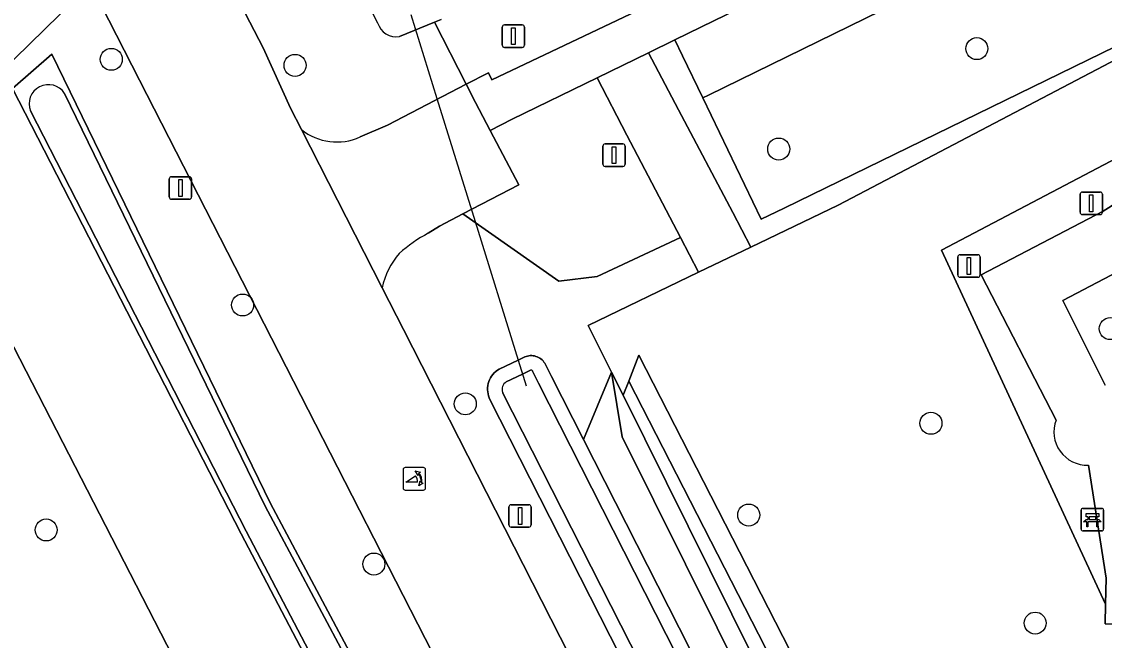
# Model space of a CAD drawing. Extents: x 158835 to 160077, y 386387 to 387778.
# Drawn here: x 159497.66 to 159545.82, y 387105.59 to 387133.12 of the extents above; entities that cross this region are included whole.
import ezdxf

# ---------------------------------------------------------------- set-up
doc = ezdxf.new("R2010")
doc.units = 0
for name, color, linetype in [('IMGEO_Bank', 7, 'Continuous'), ('IMGEO_Berm_groen', 7, 'Continuous'), ('IMGEO_Boom', 7, 'Continuous'), ('IMGEO_Duiker', 7, 'Continuous'), ('IMGEO_Fietspad_gesloten', 7, 'Continuous'), ('IMGEO_Groenvoorziening', 7, 'Continuous'), ('IMGEO_Hek', 7, 'Continuous'), ('IMGEO_Lichtmast', 7, 'Continuous'), ('IMGEO_Oever', 7, 'Continuous'), ('IMGEO_Poller', 7, 'Continuous'), ('IMGEO_Rijbaan_lokaal_gesloten', 7, 'Continuous'), ('IMGEO_Verkeersbordpaal', 7, 'Continuous'), ('IMGEO_Voetpad_halfverhard', 7, 'Continuous'), ('IMGEO_Voetpad_open', 7, 'Continuous'), ('IMGEO_Waterloop', 7, 'Continuous')]:
    doc.layers.add(name, color=color, linetype=linetype)

msp = doc.modelspace()

# ---------------------------------------------------------------- linework, layer by layer
at = {"layer": 'IMGEO_Bank'}
for p, q in [((159544.785, 387110.537), (159544.785, 387111.378)), ((159544.785, 387111.378), (159544.785, 387110.537)), ((159544.86, 387111.462), (159545.701, 387111.462)), ((159545.701, 387111.462), (159544.86, 387111.462)), ((159545.094, 387110.968), (159545.094, 387111.074)), ((159545.138, 387111.074), (159545.138, 387110.968)), ((159545.426, 387111.08), (159545.144, 387111.08)), ((159545.432, 387110.968), (159545.432, 387111.074)), ((159545.476, 387111.074), (159545.476, 387110.968)), ((159545.785, 387111.387), (159545.785, 387110.546)), ((159545.785, 387110.546), (159545.785, 387111.387)), ((159545.482, 387110.86), (159545.089, 387110.86)), ((159545.144, 387110.962), (159545.426, 387110.962)), ((159545.71, 387110.462), (159544.869, 387110.462)), ((159544.869, 387110.462), (159545.71, 387110.462))]:
    msp.add_line(p, q, dxfattribs=at)
for points in [[(159545.088, 387111.08), (159545.002, 387111.08), (159545.002, 387111.241), (159545.565, 387111.241), (159545.565, 387111.08), (159545.482, 387111.08)], [(159545.032, 387110.86), (159544.89, 387110.86), (159545.002, 387110.962), (159545.088, 387110.962)], [(159545.082, 387110.853), (159545.082, 387110.646), (159545.039, 387110.646), (159545.039, 387110.853)], [(159545.482, 387110.962), (159545.565, 387110.962), (159545.677, 387110.86), (159545.538, 387110.86)], [(159545.532, 387110.853), (159545.532, 387110.646), (159545.488, 387110.646), (159545.488, 387110.853)]]:
    msp.add_lwpolyline(points, dxfattribs=at)
for centre, radius, start, end in [((159544.863, 387111.384), 0.0779, 92.4484, 184.2845), ((159544.863, 387111.384), 0.0779, 92.4484, 184.2845), ((159545.087, 387111.073), 0.00671, 2.8957, 87.1043), ((159545.144, 387111.073), 0.00671, 92.8957, 177.1043), ((159545.426, 387111.073), 0.00671, 2.8957, 87.1043), ((159545.483, 387111.073), 0.00671, 92.8957, 177.1043), ((159545.707, 387111.384), 0.0779, 2.4484, 94.2845), ((159545.707, 387111.384), 0.0779, 2.4484, 94.2845), ((159545.032, 387110.853), 0.00671, 2.8957, 87.1043), ((159545.089, 387110.853), 0.00671, 92.8957, 177.1043), ((159545.087, 387110.969), 0.00671, 272.8957, 357.1043), ((159545.144, 387110.969), 0.00671, 182.8957, 267.1043), ((159545.426, 387110.969), 0.00671, 272.8957, 357.1043), ((159545.483, 387110.969), 0.00671, 182.8957, 267.1043), ((159545.481, 387110.853), 0.00671, 2.8957, 87.1043), ((159545.538, 387110.853), 0.00671, 92.8957, 177.1043), ((159544.863, 387110.54), 0.0779, 182.4484, 274.2845), ((159544.863, 387110.54), 0.0779, 182.4484, 274.2845), ((159545.707, 387110.54), 0.0779, 272.4484, 4.2845), ((159545.707, 387110.54), 0.0779, 272.4484, 4.2845)]:
    msp.add_arc(centre, radius, start, end, dxfattribs=at)
at = {"layer": 'IMGEO_Berm_groen'}
for points in [[(159488.466, 387169.309), (159497.971, 387150.756), (159501.056, 387146.134), (159508.401, 387131.954), (159509.62, 387129.27), (159510.105, 387128.319)], [(159513.497, 387133.065), (159512.869, 387134.336), (159509.049, 387142.077), (159506.207, 387147.596), (159504.962, 387150.063), (159503.667, 387152.505)], [(159512.715, 387127.991), (159513.938, 387128.517), (159517.434, 387130.332), (159516.021, 387133.095), (159514.465, 387132.459)]]:
    msp.add_lwpolyline(points, dxfattribs=at)
for centre, radius, start, end in [((159514.326, 387133.313), 0.865, 196.6572, 279.247), ((159511.676, 387130.274), 2.508, 231.2082, 294.4661)]:
    msp.add_arc(centre, radius, start, end, dxfattribs=at)
at = {"layer": 'IMGEO_Boom'}
for centre in [(159540.145, 387131.922), (159501.649, 387131.444), (159509.825, 387131.175), (159531.335, 387127.452), (159507.49, 387120.513), (159546.08, 387119.462), (159517.395, 387116.113), (159538.103, 387115.251), (159529.999, 387111.168), (159498.754, 387110.503), (159513.329, 387108.985), (159542.74, 387106.358)]:
    msp.add_circle(centre, 0.489, dxfattribs=at)
at = {"layer": 'IMGEO_Duiker'}
msp.add_lwpolyline([(159514.975, 387133.444), (159516.134, 387129.709), (159517.836, 387124.224), (159519.747, 387118.063), (159520.102, 387116.919)], dxfattribs=at)
at = {"layer": 'IMGEO_Fietspad_gesloten'}
for points in [[(159463.31, 387208.883), (159498.479, 387140.058), (159499.063, 387138.25), (159499.227, 387137.741), (159500.854, 387134.543), (159502.907, 387130.51), (159542.986, 387052.135), (159544.661, 387048.936), (159551.287, 387036.313), (159570.06, 387000)], [(159566.138, 387017.949), (159555.587, 387038.918), (159554.476, 387041.125), (159551.249, 387047.538), (159549.716, 387050.55), (159547.947, 387053.739), (159536.77, 387075.969), (159514.646, 387119.417), (159513.697, 387121.277), (159510.105, 387128.319), (159509.62, 387129.27), (159508.401, 387131.954), (159501.056, 387146.134), (159497.971, 387150.756), (159488.466, 387169.309)]]:
    msp.add_lwpolyline(points, dxfattribs=at)
at = {"layer": 'IMGEO_Groenvoorziening'}
for points in [[(159492.942, 387127.124), (159492.925, 387127.157), (159491.486, 387129.957), (159491.48, 387129.969), (159454.996, 387200.96), (159454.739, 387200.828), (159488.799, 387134.444), (159483.442, 387131.694), (159530.436, 387039.892), (159523.22, 387036.235), (159466.963, 387007.729), (159456.775, 387027.573), (159364.368, 386980.011), (159361.936, 386981.03), (159330.518, 387042.115), (159326.469, 387040.039), (159326.519, 387039.941), (159327.376, 387040.359), (159360.9, 386972.353), (159374.649, 386979.517), (159454.32, 387020.797), (159462.644, 387004.65), (159523.508, 387035.675), (159536.529, 387042.312)], [(159535.326, 387057.03), (159507.426, 387110.333), (159497.252, 387130.141), (159496.863, 387130.991), (159492.942, 387127.124), (159536.529, 387042.312), (159540.605, 387045.925)], [(159524.584, 387128.077), (159523.26, 387130.622), (159519.478, 387128.777), (159518.506, 387128.279), (159519.769, 387125.863), (159517.29, 387124.568), (159521.56, 387121.57), (159523.262, 387121.774), (159526.961, 387123.523)], [(159613.161, 387087.435), (159567.958, 387064.391), (159567.256, 387065.788), (159566.26, 387065.329), (159559.342, 387062.017), (159556.605, 387060.851), (159554.554, 387061.237), (159553.907, 387062.011), (159525.117, 387118.274), (159524.666, 387117.122), (159554.138, 387059.591), (159557.691, 387059.444), (159562.345, 387061.533), (159592.77, 387075.908), (159616.599, 387088.988), (159617.401, 387089.056), (159616.633, 387090.636), (159612.704, 387088.493)], [(159556.294, 387057.281), (159553.501, 387057.023), (159552.437, 387058.389), (159549.711, 387063.685), (159524.372, 387114.652), (159523.904, 387117.528), (159522.653, 387114.528), (159547.733, 387065.12), (159549.268, 387062.766), (159552.003, 387057.136), (159553.202, 387055.989), (159558.354, 387055.274), (159567.627, 387059.975), (159621.159, 387087.114), (159618.118, 387088.115), (159615.375, 387086.522), (159608.272, 387082.639), (159600.591, 387078.572), (159574.394, 387065.638), (159566.595, 387061.995)], [(159523.904, 387117.528), (159524.372, 387114.652), (159549.711, 387063.685), (159552.437, 387058.389), (159553.501, 387057.023), (159556.294, 387057.281), (159566.595, 387061.995), (159574.394, 387065.638), (159600.591, 387078.572), (159608.272, 387082.639), (159615.375, 387086.522), (159618.118, 387088.115), (159617.522, 387088.807), (159615.411, 387087.333), (159607.974, 387083.111), (159601.797, 387079.85), (159600.427, 387079.126), (159583.526, 387070.577), (159583.297, 387070.467), (159574.235, 387066.106), (159555.442, 387057.686), (159553.532, 387058.11), (159540.829, 387083.411), (159524.421, 387116.496)], [(159617.401, 387089.056), (159616.599, 387088.988), (159592.77, 387075.908), (159562.345, 387061.533), (159557.691, 387059.444), (159554.138, 387059.591), (159524.666, 387117.122), (159524.421, 387116.496), (159540.829, 387083.411), (159553.532, 387058.11), (159555.442, 387057.686), (159574.235, 387066.106), (159583.297, 387070.467), (159583.526, 387070.577), (159600.427, 387079.126), (159601.797, 387079.85), (159607.974, 387083.111), (159615.411, 387087.333), (159617.522, 387088.807)]]:
    msp.add_lwpolyline(points, close=True, dxfattribs=at)
for points in [[(159516.327, 387133.22), (159516.021, 387133.095), (159517.434, 387130.332), (159518.421, 387130.843), (159518.582, 387130.529), (159533.841, 387137.798), (159532.848, 387139.803), (159511.774, 387180.681)], [(159554.237, 387135.602), (159533.975, 387124.956), (159530.095, 387123.087), (159527.772, 387121.967), (159522.863, 387119.602), (159523.904, 387117.528), (159524.421, 387116.496), (159524.666, 387117.122), (159525.117, 387118.274), (159553.907, 387062.011), (159554.554, 387061.237), (159556.605, 387060.851), (159559.342, 387062.017), (159566.26, 387065.329), (159567.256, 387065.788), (159565.279, 387069.725), (159564.21, 387070.281), (159557.43, 387083.75), (159558.135, 387084.077), (159546.841, 387106.289), (159545.853, 387106.327), (159545.872, 387107.196), (159538.567, 387122.949), (159550.694, 387129.334)], [(159544.661, 387048.936), (159542.986, 387052.135), (159502.907, 387130.51), (159500.854, 387134.543), (159500.023, 387134.106), (159497.339, 387131.46), (159496.863, 387130.991), (159497.252, 387130.141), (159499.01, 387131.678), (159508.729, 387111.673), (159529.134, 387073.356), (159541.779, 387046.483), (159540.605, 387045.925), (159536.529, 387042.312), (159523.508, 387035.675), (159462.644, 387004.65), (159463.326, 387003.338), (159500, 387021.989), (159524.214, 387034.303)], [(159550.694, 387129.334), (159538.567, 387122.949), (159545.872, 387107.196), (159545.897, 387108.356), (159545.106, 387113.385)], [(159543.67, 387115.395), (159540.334, 387121.854), (159545.762, 387124.692), (159551.024, 387127.993)], [(159551.227, 387127.006), (159546.738, 387124.008), (159547.642, 387122.644), (159543.977, 387120.708), (159545.849, 387116.949)], [(159540.327, 387073.346), (159518.487, 387116.312), (159518.458, 387116.378), (159518.427, 387116.466), (159518.405, 387116.556), (159518.39, 387116.647), (159518.384, 387116.739), (159518.386, 387116.832), (159518.396, 387116.924), (159518.415, 387117.015), (159518.441, 387117.104), (159518.476, 387117.19), (159518.518, 387117.272), (159518.567, 387117.351), (159518.623, 387117.425), (159518.685, 387117.493), (159518.753, 387117.556), (159518.765, 387117.565), (159518.827, 387117.612), (159518.905, 387117.662), (159519.747, 387118.063), (159520.037, 387118.201), (159520.096, 387118.224), (159520.157, 387118.241), (159520.22, 387118.253), (159520.283, 387118.259), (159520.347, 387118.26), (159520.41, 387118.255), (159520.473, 387118.244), (159520.534, 387118.228), (159520.594, 387118.206), (159520.651, 387118.179), (159520.706, 387118.148), (159520.758, 387118.111), (159520.807, 387118.07), (159520.851, 387118.024), (159520.891, 387117.975), (159520.927, 387117.923), (159520.958, 387117.867), (159521.231, 387117.33), (159522.653, 387114.528), (159523.904, 387117.528), (159522.863, 387119.602), (159527.772, 387121.967), (159526.961, 387123.523), (159523.262, 387121.774), (159521.56, 387121.57), (159517.29, 387124.568), (159516.25, 387124.025), (159515.748, 387123.704)], [(159513.697, 387121.277), (159514.646, 387119.417), (159536.77, 387075.969), (159547.947, 387053.739), (159549.716, 387050.55), (159551.249, 387047.538), (159551.478, 387047.451)]]:
    msp.add_lwpolyline(points, dxfattribs=at)
for centre, radius, start, end in [((159518.466, 387118.443), 5.922, 117.3201, 132.5683), ((159516.961, 387120.6), 3.333, 138.6128, 168.2871), ((159545.062, 387114.872), 1.487, 159.3953, 271.6908)]:
    msp.add_arc(centre, radius, start, end, dxfattribs=at)
at = {"layer": 'IMGEO_Hek'}
for points in [[(159554.237, 387135.602), (159533.975, 387124.956)], [(159516.021, 387133.095), (159517.434, 387130.332), (159517.849, 387129.521)], [(159536.529, 387042.312), (159492.942, 387127.124)], [(159530.095, 387123.087), (159533.975, 387124.956)], [(159527.772, 387121.967), (159530.095, 387123.087)], [(159522.863, 387119.602), (159527.772, 387121.967)], [(159523.904, 387117.528), (159522.863, 387119.602)], [(159525.117, 387118.274), (159524.666, 387117.122)], [(159524.421, 387116.496), (159523.904, 387117.528)], [(159524.666, 387117.122), (159524.421, 387116.496)], [(159583.297, 387070.467), (159574.235, 387066.106), (159555.442, 387057.686), (159553.532, 387058.11), (159540.829, 387083.411), (159524.421, 387116.496)]]:
    msp.add_lwpolyline(points, dxfattribs=at)
at = {"layer": 'IMGEO_Lichtmast'}
for p, q in [((159523.514, 387126.779), (159523.514, 387127.579)), ((159523.514, 387127.579), (159523.514, 387126.779)), ((159523.614, 387127.679), (159524.404, 387127.679)), ((159524.404, 387127.679), (159523.614, 387127.679)), ((159524.504, 387127.579), (159524.504, 387126.779)), ((159524.504, 387126.779), (159524.504, 387127.579)), ((159524.404, 387126.679), (159523.614, 387126.679)), ((159523.614, 387126.679), (159524.404, 387126.679)), ((159504.23, 387125.32), (159504.23, 387126.12)), ((159504.23, 387126.12), (159504.23, 387125.32)), ((159504.33, 387126.22), (159505.12, 387126.22)), ((159505.12, 387126.22), (159504.33, 387126.22)), ((159505.22, 387126.12), (159505.22, 387125.32)), ((159505.22, 387125.32), (159505.22, 387126.12)), ((159544.841, 387125.538), (159545.631, 387125.538)), ((159545.631, 387125.538), (159544.841, 387125.538)), ((159505.12, 387125.22), (159504.33, 387125.22)), ((159504.33, 387125.22), (159505.12, 387125.22)), ((159544.741, 387124.638), (159544.741, 387125.438)), ((159544.741, 387125.438), (159544.741, 387124.638)), ((159545.731, 387125.438), (159545.731, 387124.638)), ((159545.731, 387124.638), (159545.731, 387125.438)), ((159545.631, 387124.538), (159544.841, 387124.538)), ((159544.841, 387124.538), (159545.631, 387124.538)), ((159539.297, 387121.849), (159539.297, 387122.649)), ((159539.297, 387122.649), (159539.297, 387121.849)), ((159539.397, 387122.749), (159540.187, 387122.749)), ((159540.187, 387122.749), (159539.397, 387122.749)), ((159540.287, 387122.649), (159540.287, 387121.849)), ((159540.287, 387121.849), (159540.287, 387122.649)), ((159540.187, 387121.749), (159539.397, 387121.749)), ((159539.397, 387121.749), (159540.187, 387121.749)), ((159519.434, 387111.628), (159520.224, 387111.628)), ((159520.224, 387111.628), (159519.434, 387111.628)), ((159519.334, 387110.728), (159519.334, 387111.528)), ((159519.334, 387111.528), (159519.334, 387110.728)), ((159520.324, 387111.528), (159520.324, 387110.728)), ((159520.324, 387110.728), (159520.324, 387111.528)), ((159520.224, 387110.628), (159519.434, 387110.628)), ((159519.434, 387110.628), (159520.224, 387110.628))]:
    msp.add_line(p, q, dxfattribs=at)
for points in [[(159523.934, 387127.554), (159524.084, 387127.554), (159524.084, 387126.804), (159523.934, 387126.804), (159523.934, 387127.554)], [(159504.65, 387126.095), (159504.8, 387126.095), (159504.8, 387125.345), (159504.65, 387125.345), (159504.65, 387126.095)], [(159545.161, 387125.413), (159545.311, 387125.413), (159545.311, 387124.663), (159545.161, 387124.663), (159545.161, 387125.413)], [(159539.717, 387122.624), (159539.867, 387122.624), (159539.867, 387121.874), (159539.717, 387121.874), (159539.717, 387122.624)], [(159519.754, 387111.503), (159519.904, 387111.503), (159519.904, 387110.753), (159519.754, 387110.753), (159519.754, 387111.503)]]:
    msp.add_lwpolyline(points, dxfattribs=at)
for centre, start, end in [((159523.614, 387127.579), 90, 180), ((159523.614, 387127.579), 90, 180), ((159524.404, 387127.579), 0, 90), ((159524.404, 387127.579), 360, 90), ((159523.614, 387126.779), 180, 270), ((159523.614, 387126.779), 180, 270), ((159524.404, 387126.779), 270, 0), ((159524.404, 387126.779), 270, 0), ((159504.33, 387126.12), 90, 180), ((159504.33, 387126.12), 90, 180), ((159505.12, 387126.12), 0, 90), ((159505.12, 387126.12), 360, 90), ((159544.841, 387125.438), 90, 180), ((159544.841, 387125.438), 90, 180), ((159545.631, 387125.438), 0, 90), ((159545.631, 387125.438), 360, 90), ((159504.33, 387125.32), 180, 270), ((159504.33, 387125.32), 180, 270), ((159505.12, 387125.32), 270, 0), ((159505.12, 387125.32), 270, 0), ((159544.841, 387124.638), 180, 270), ((159544.841, 387124.638), 180, 270), ((159545.631, 387124.638), 270, 0), ((159545.631, 387124.638), 270, 0), ((159539.397, 387122.649), 90, 180), ((159539.397, 387122.649), 90, 180), ((159540.187, 387122.649), 0, 90), ((159540.187, 387122.649), 360, 90), ((159539.397, 387121.849), 180, 270), ((159539.397, 387121.849), 180, 270), ((159540.187, 387121.849), 270, 0), ((159540.187, 387121.849), 270, 0), ((159519.434, 387111.528), 90, 180), ((159519.434, 387111.528), 90, 180), ((159520.224, 387111.528), 0, 90), ((159520.224, 387111.528), 360, 90), ((159519.434, 387110.728), 180, 270), ((159519.434, 387110.728), 180, 270), ((159520.224, 387110.728), 270, 0), ((159520.224, 387110.728), 270, 0)]:
    msp.add_arc(centre, 0.1, start, end, dxfattribs=at)
at = {"layer": 'IMGEO_Oever'}
for points in [[(159495.99, 387162.915), (159498.691, 387160.114), (159500.04, 387158.482), (159501.254, 387156.747), (159502.324, 387154.92), (159503.667, 387152.505), (159504.962, 387150.063), (159506.207, 387147.596), (159509.049, 387142.077), (159512.869, 387134.336), (159513.497, 387133.065)], [(159514.465, 387132.459), (159516.021, 387133.095), (159516.327, 387133.22)], [(159499.574, 387129.928), (159508.499, 387111.556), (159528.903, 387073.24), (159541.213, 387047.08)], [(159540.657, 387046.532), (159540.521, 387046.701), (159535.557, 387057.145), (159507.655, 387110.452), (159498.052, 387129.147)], [(159547.733, 387065.12), (159522.653, 387114.528), (159521.231, 387117.33), (159520.958, 387117.867), (159520.927, 387117.923), (159520.891, 387117.975), (159520.851, 387118.024), (159520.807, 387118.07), (159520.758, 387118.111), (159520.706, 387118.148), (159520.651, 387118.179), (159520.594, 387118.206), (159520.534, 387118.228), (159520.473, 387118.244), (159520.41, 387118.255), (159520.347, 387118.26), (159520.283, 387118.259), (159520.22, 387118.253), (159520.157, 387118.241), (159520.096, 387118.224), (159520.037, 387118.201), (159519.747, 387118.063), (159518.905, 387117.662), (159518.827, 387117.612), (159518.765, 387117.565), (159518.753, 387117.556), (159518.685, 387117.493), (159518.623, 387117.425), (159518.567, 387117.351), (159518.518, 387117.272), (159518.476, 387117.19), (159518.441, 387117.104), (159518.415, 387117.015), (159518.396, 387116.924), (159518.386, 387116.832), (159518.384, 387116.739), (159518.39, 387116.647), (159518.405, 387116.556), (159518.427, 387116.466), (159518.458, 387116.378), (159518.487, 387116.312), (159540.327, 387073.346)], [(159519.219, 387117.098), (159519.94, 387117.441), (159520.024, 387117.481), (159520.293, 387117.609)], [(159520.379, 387117.583), (159520.389, 387117.565), (159520.656, 387117.038), (159522.078, 387114.236), (159547.159, 387064.827), (159553, 387053.405)], [(159553.077, 387050.369), (159550.147, 387055.829), (159540.903, 387073.634), (159519.07, 387116.588), (159519.058, 387116.615)]]:
    msp.add_lwpolyline(points, dxfattribs=at)
msp.add_lwpolyline([(159499.01, 387131.678), (159497.252, 387130.141), (159507.426, 387110.333), (159535.326, 387057.03), (159540.605, 387045.925), (159541.779, 387046.483), (159529.134, 387073.356), (159508.729, 387111.673)], close=True, dxfattribs=at)
for centre, radius, start, end in [((159514.326, 387133.313), 0.865, 196.6572, 279.247), ((159498.853, 387129.459), 0.86, 33.0724, 201.256), ((159520.321, 387117.548), 0.0676, 31.5035, 114.8536), ((159519.42, 387116.763), 0.391, 120.9019, 202.2282)]:
    msp.add_arc(centre, radius, start, end, dxfattribs=at)
at = {"layer": 'IMGEO_Poller'}
for p, q in [((159514.629, 387113.181), (159514.629, 387112.374)), ((159514.629, 387113.181), (159514.629, 387112.374)), ((159515.531, 387113.276), (159514.723, 387113.276)), ((159515.531, 387113.276), (159514.723, 387113.276)), ((159515.625, 387112.374), (159515.625, 387113.181)), ((159515.625, 387112.374), (159515.625, 387113.181)), ((159514.723, 387112.279), (159515.531, 387112.279)), ((159514.723, 387112.279), (159515.531, 387112.279))]:
    msp.add_line(p, q, dxfattribs=at)
for points in [[(159515.308, 387113.005), (159515.296, 387112.932), (159515.171, 387113.137)], [(159515.171, 387113.137), (159515.402, 387113.071), (159515.331, 387113.039)], [(159515.264, 387112.632), (159514.751, 387112.632), (159515.181, 387112.907)], [(159515.324, 387112.46), (159515.39, 387112.691), (159515.42, 387112.623)], [(159515.456, 387112.596), (159515.528, 387112.585), (159515.324, 387112.46)]]:
    msp.add_lwpolyline(points, dxfattribs=at)
for centre, radius, start, end in [((159514.723, 387113.181), 0.0946, 90, 180), ((159514.723, 387113.181), 0.0946, 90, 180), ((159514.95, 387112.692), 0.476, 351.7527, 41.1691), ((159514.95, 387112.692), 0.516, 349.3569, 42.2912), ((159515.531, 387113.181), 0.0946, 0, 90), ((159515.531, 387113.181), 0.0946, 0, 90), ((159514.936, 387112.682), 0.332, 351.3247, 42.4854), ((159514.723, 387112.374), 0.0946, 180, 270), ((159514.723, 387112.374), 0.0946, 180, 270), ((159515.531, 387112.374), 0.0946, 270, 0), ((159515.531, 387112.374), 0.0946, 270, 0)]:
    msp.add_arc(centre, radius, start, end, dxfattribs=at)
at = {"layer": 'IMGEO_Rijbaan_lokaal_gesloten'}
msp.add_lwpolyline([(159537.876, 387139.851), (159533.841, 387137.798), (159518.582, 387130.529), (159518.421, 387130.843), (159517.434, 387130.332), (159517.849, 387129.521), (159518.506, 387128.279), (159519.478, 387128.777), (159523.26, 387130.622), (159525.545, 387131.737), (159526.714, 387132.308), (159551.953, 387144.624), (159550.792, 387150.059), (159550.192, 387153.126), (159548.863, 387160.939), (159549.259, 387161.146), (159558.393, 387165.922)], dxfattribs=at)
at = {"layer": 'IMGEO_Verkeersbordpaal'}
for p, q in [((159519.037, 387132.077), (159519.037, 387132.877)), ((159519.037, 387132.877), (159519.037, 387132.077)), ((159519.137, 387132.977), (159519.927, 387132.977)), ((159519.927, 387132.977), (159519.137, 387132.977)), ((159520.027, 387132.877), (159520.027, 387132.077)), ((159520.027, 387132.077), (159520.027, 387132.877)), ((159519.927, 387131.977), (159519.137, 387131.977)), ((159519.137, 387131.977), (159519.927, 387131.977))]:
    msp.add_line(p, q, dxfattribs=at)
msp.add_lwpolyline([(159519.457, 387132.852), (159519.607, 387132.852), (159519.607, 387132.102), (159519.457, 387132.102), (159519.457, 387132.852)], dxfattribs=at)
for centre, start, end in [((159519.137, 387132.877), 90, 180), ((159519.137, 387132.877), 90, 180), ((159519.927, 387132.877), 0, 90), ((159519.927, 387132.877), 360, 90), ((159519.137, 387132.077), 180, 270), ((159519.137, 387132.077), 180, 270), ((159519.927, 387132.077), 270, 0), ((159519.927, 387132.077), 270, 0)]:
    msp.add_arc(centre, 0.1, start, end, dxfattribs=at)
at = {"layer": 'IMGEO_Voetpad_halfverhard'}
for points in [[(159551.024, 387127.993), (159545.762, 387124.692), (159540.334, 387121.854), (159543.67, 387115.395)], [(159545.849, 387116.949), (159543.977, 387120.708), (159547.642, 387122.644), (159546.738, 387124.008), (159551.227, 387127.006)], [(159545.106, 387113.385), (159545.897, 387108.356), (159545.872, 387107.196), (159545.853, 387106.327), (159546.841, 387106.289), (159558.243, 387105.852)]]:
    msp.add_lwpolyline(points, dxfattribs=at)
msp.add_arc((159545.062, 387114.872), 1.487, 159.3953, 271.6908, dxfattribs=at)
at = {"layer": 'IMGEO_Voetpad_open'}
for points in [[(159527.954, 387129.728), (159527.052, 387131.599), (159526.714, 387132.308), (159525.545, 387131.737), (159526.88, 387129.202), (159529.287, 387124.623), (159530.095, 387123.087), (159533.975, 387124.956), (159554.237, 387135.602), (159551.362, 387150.353), (159550.792, 387150.059), (159551.953, 387144.624), (159552.527, 387141.595), (159553.66, 387135.615), (159531.573, 387124.829), (159530.553, 387124.331)], [(159543.785, 387137.722), (159552.527, 387141.595), (159551.953, 387144.624), (159526.714, 387132.308), (159527.052, 387131.599), (159527.954, 387129.728), (159528.216, 387129.856), (159535.874, 387133.605)], [(159553.66, 387135.615), (159552.527, 387141.595), (159543.785, 387137.722), (159535.874, 387133.605), (159528.216, 387129.856), (159527.954, 387129.728), (159530.553, 387124.331), (159531.573, 387124.829)], [(159500.023, 387134.106), (159500.854, 387134.543), (159499.227, 387137.741), (159499.063, 387138.25), (159498.382, 387137.618), (159498.632, 387137.059), (159495.538, 387133.992), (159494.899, 387133.359), (159491.48, 387129.969), (159491.486, 387129.957), (159492.925, 387127.157), (159492.942, 387127.124), (159496.863, 387130.991), (159497.339, 387131.46)], [(159526.88, 387129.202), (159525.545, 387131.737), (159523.26, 387130.622), (159524.584, 387128.077), (159526.961, 387123.523), (159527.772, 387121.967), (159530.095, 387123.087), (159529.287, 387124.623)]]:
    msp.add_lwpolyline(points, close=True, dxfattribs=at)
for points in [[(159518.506, 387128.279), (159517.849, 387129.521), (159517.434, 387130.332), (159513.938, 387128.517), (159512.715, 387127.991)], [(159510.105, 387128.319), (159513.697, 387121.277)], [(159515.748, 387123.704), (159516.25, 387124.025), (159517.29, 387124.568), (159519.769, 387125.863), (159518.506, 387128.279)]]:
    msp.add_lwpolyline(points, dxfattribs=at)
for centre, radius, start, end in [((159511.676, 387130.274), 2.508, 231.2082, 294.4661), ((159518.466, 387118.443), 5.922, 117.3201, 132.5683), ((159516.961, 387120.6), 3.333, 138.6128, 168.2871)]:
    msp.add_arc(centre, radius, start, end, dxfattribs=at)
at = {"layer": 'IMGEO_Waterloop'}
for points in [[(159541.239, 387046.731), (159541.213, 387047.08), (159528.903, 387073.24), (159508.499, 387111.556), (159499.574, 387129.928)], [(159498.052, 387129.147), (159507.655, 387110.452), (159535.557, 387057.145), (159540.521, 387046.701), (159540.657, 387046.532)], [(159520.293, 387117.609), (159520.024, 387117.481), (159519.94, 387117.441), (159519.219, 387117.098)], [(159553, 387053.405), (159547.159, 387064.827), (159522.078, 387114.236), (159520.656, 387117.038), (159520.389, 387117.565), (159520.379, 387117.583)], [(159519.058, 387116.615), (159519.07, 387116.588), (159540.903, 387073.634), (159550.147, 387055.829), (159553.077, 387050.369)]]:
    msp.add_lwpolyline(points, dxfattribs=at)
for centre, radius, start, end in [((159498.853, 387129.459), 0.86, 33.0724, 201.256), ((159520.321, 387117.548), 0.0676, 31.5035, 114.8536), ((159519.42, 387116.763), 0.391, 120.9019, 202.2282)]:
    msp.add_arc(centre, radius, start, end, dxfattribs=at)

doc.saveas('drawing.dxf')
